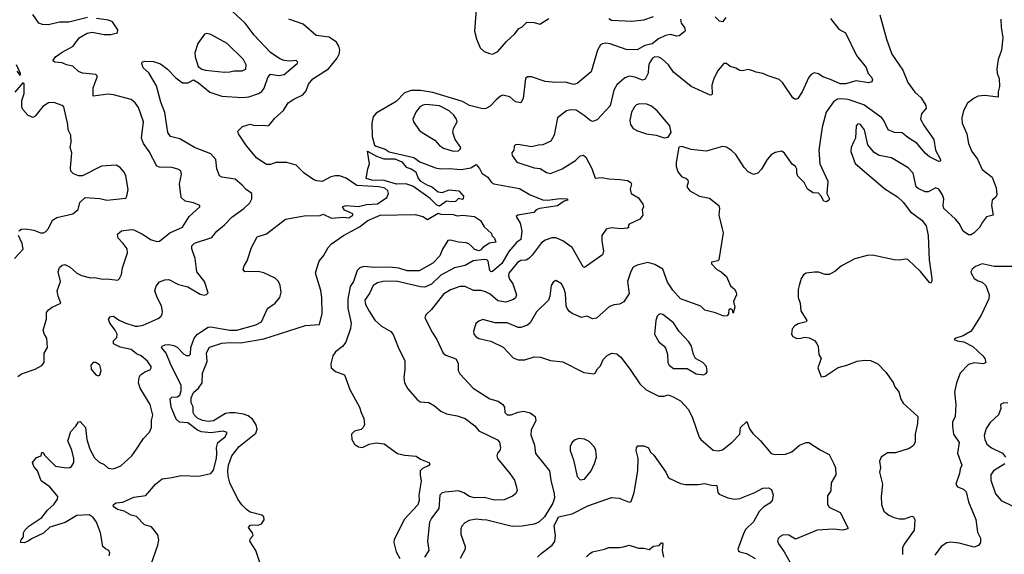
# Model space of a CAD drawing. Extents: x 2133489 to 2292442, y 756223 to 916462.
# Tile 354 of 463: x 2231121 to 2238399, y 840507 to 844460. Entities that reach past the tile are written whole.
import ezdxf

# ---------------------------------------------------------------- set-up
doc = ezdxf.new("R2010")
doc.units = 0

msp = doc.modelspace()

# ---------------------------------------------------------------- linework, layer by layer
at = {"layer": '0CON20XD'}
for points in [[(2231108.8, 841821.2), (2231135, 841841.2), (2231235, 841876), (2231285, 841903.3), (2231301.2, 841925), (2231302.5, 841995), (2231327.5, 842035), (2231322.5, 842105), (2231305, 842132.5), (2231295.6, 842165), (2231318.5, 842245), (2231319.2, 842295), (2231333.8, 842315), (2231361.2, 842335), (2231426.7, 842365), (2231406, 842415), (2231398, 842455), (2231422.2, 842525), (2231406.5, 842595), (2231415, 842628), (2231435, 842644.2), (2231455, 842648.6), (2231495, 842630.5), (2231545, 842586.5), (2231578.1, 842568.1), (2231645, 842550.9), (2231675, 842553.6), (2231735, 842540.5), (2231765, 842544.3), (2231845.8, 842534.2), (2231860, 842545), (2231873, 842577), (2231880.6, 842625), (2231919.4, 842735), (2231915.7, 842765), (2231885.7, 842805), (2231849.2, 842845), (2231843.8, 842875), (2231875, 842897.5), (2231945, 842908.9), (2231966.2, 842905), (2232035, 842871.5), (2232088.8, 842835), (2232135, 842820), (2232155, 842822.5), (2232231.2, 842885), (2232324.5, 842925.5), (2232374.5, 843005.5), (2232453.3, 843075), (2232452.5, 843085), (2232405.5, 843105.5), (2232345, 843118.6), (2232315.8, 843145), (2232303.5, 843245), (2232318.6, 843315), (2232312.1, 843342.1), (2232290, 843355), (2232245, 843366.2), (2232155, 843369.4), (2232135, 843376.2), (2232078.1, 843485), (2232035.7, 843545), (2232021.5, 843585), (2232035.9, 843705.9), (2232000.1, 843810.1), (2231975, 843845.6), (2231945, 843870.6), (2231815, 843905.5), (2231775, 843910.4), (2231663.5, 843893.5), (2231665.6, 843955), (2231693.8, 844035), (2231693.3, 844045), (2231684.1, 844054.1), (2231585, 844064.2), (2231555, 844078), (2231515, 844115.8), (2231467.1, 844127.1), (2231435, 844142), (2231380, 844145), (2231367.5, 844155), (2231386.2, 844185), (2231435, 844220.6), (2231515.6, 844264.4), (2231562, 844325), (2231619.3, 844360.7), (2231656.6, 844366.6), (2231745, 844351.4), (2231795, 844350), (2231845, 844362.5), (2231846.7, 844385), (2231808, 844445), (2231777.4, 844457.4), (2231689.5, 844469.5)], [(2231782, 840495), (2231788, 840515), (2231780, 840535), (2231755, 840546.7), (2231736.7, 840565), (2231719.2, 840665), (2231688.6, 840745), (2231665, 840780), (2231635, 840799.2), (2231545, 840793.3), (2231457.3, 840742.7), (2231345, 840706.5), (2231297.3, 840662.7), (2231209.2, 840620.8), (2231185, 840602.9), (2231155, 840591.1), (2231126.2, 840595), (2231131.9, 840615), (2231148.8, 840635), (2231150, 840665), (2231160, 840685), (2231190, 840715), (2231285, 840778.9), (2231327.4, 840832.6), (2231373.1, 840875), (2231401.4, 840915), (2231403.1, 840935), (2231345, 841006.7), (2231279.4, 841049.4), (2231253.4, 841123.4), (2231226, 841155), (2231216.2, 841185), (2231245, 841222.5), (2231280, 841235), (2231285, 841260), (2231295, 841260), (2231307.5, 841237.5), (2231385, 841158), (2231465, 841145.8), (2231492.3, 841147.7), (2231505, 841156.2), (2231522.5, 841185), (2231521.4, 841215), (2231505.7, 841275.7), (2231476.2, 841345), (2231500, 841415), (2231535.8, 841454.2), (2231555, 841487.5), (2231569.3, 841489.3), (2231606.7, 841445), (2231616.7, 841355), (2231640, 841285), (2231675, 841221.2), (2231708.7, 841188.7), (2231745, 841170.8), (2231775, 841144.3), (2231815, 841138.6), (2231868.9, 841161.1), (2231950, 841235), (2231984.2, 841285), (2232035.7, 841364.3), (2232080.3, 841409.7), (2232095.7, 841445), (2232095.7, 841495), (2232104.4, 841535), (2232085.4, 841615), (2232011.1, 841735), (2232000, 841775), (2232004.5, 841815), (2232015, 841834), (2232051.7, 841858.3), (2232085, 841871.2), (2232093.8, 841885), (2232092, 841895), (2232066.2, 841935), (2232018.8, 841975), (2231985, 841988.1), (2231945, 842020.6), (2231865, 842039.4), (2231814.1, 842064.1), (2231814.3, 842085), (2231839.3, 842110.7), (2231842.1, 842135), (2231827.9, 842165), (2231787.8, 842215), (2231778, 842245), (2231793.8, 842266.2), (2231815, 842267.5), (2231850.9, 842240.9), (2231899.6, 842219.6), (2231975, 842193.8), (2231995, 842192.7), (2232035, 842202.2), (2232145, 842250), (2232164.2, 842265), (2232175, 842283.3), (2232177.2, 842302.8), (2232168.9, 842345), (2232137.1, 842405), (2232120, 842455), (2232130.3, 842489.7), (2232155, 842522.5), (2232195, 842536.2), (2232225, 842538), (2232295, 842500.8), (2232365, 842483.8), (2232455, 842430), (2232485, 842423.3), (2232502.5, 842427.5), (2232515, 842440), (2232488.5, 842525), (2232430.5, 842595), (2232417.5, 842695), (2232392.9, 842765), (2232393.1, 842786.9), (2232412.7, 842807.3), (2232541.7, 842848.3), (2232577.8, 842895), (2232635, 842943.1), (2232689.1, 843000.9), (2232778.1, 843065), (2232821.4, 843105), (2232838, 843135), (2232836.7, 843175), (2232795, 843204.2), (2232765, 843235.6), (2232715, 843280.9), (2232614.6, 843294.6), (2232597.5, 843305), (2232578, 843358), (2232570.4, 843425), (2232535, 843467.9), (2232414.6, 843514.6), (2232305, 843580), (2232235.7, 843595.7), (2232216.7, 843625), (2232195, 843772.5), (2232165, 843850), (2232132, 843972), (2232076.8, 844066.8), (2232033.4, 844103.4), (2232024, 844135), (2232026.7, 844145), (2232045, 844152.9), (2232110.5, 844150.5), (2232162.7, 844132.7), (2232215, 844093.3), (2232275, 844030), (2232325, 843993.8), (2232366.1, 843993.9), (2232406, 844014), (2232443.7, 843993.7), (2232527.5, 843925), (2232615, 843893.4), (2232765, 843884.7), (2232815, 843890.6), (2232886.5, 843913.5), (2232911.1, 843928.9), (2232927.3, 843952.7), (2232955, 844032), (2232975, 844057.1), (2233035, 844047.5), (2233075, 844054.4), (2233172.5, 844135), (2233176.2, 844145), (2233165, 844158.8), (2233115, 844154), (2233075, 844157.5), (2233045, 844170.8), (2232975, 844218), (2232854.4, 844345), (2232788.5, 844435), (2232695, 844519.5)], [(2231623.4, 844476.6), (2231485, 844442.7), (2231415, 844440.9), (2231335, 844421.4), (2231290, 844425), (2231263.3, 844435), (2231219.1, 844499.1)], [(2233217.8, 844427.8), (2233110, 844465)], [(2236005.8, 844465), (2236010, 844435), (2236035, 844402.5), (2236040.7, 844380.7), (2236037.7, 844372.3), (2235995, 844341.2), (2235975, 844339.2), (2235935, 844350.8), (2235895, 844342.9), (2235842.4, 844317.6), (2235795, 844280.8), (2235742, 844268), (2235685, 844238.1), (2235605, 844239.4), (2235485, 844281.2), (2235454, 844286), (2235427.9, 844282.1), (2235415, 844274.4), (2235392.9, 844235), (2235345.6, 844075), (2235242.5, 843987.5), (2235215, 843981.9), (2235155, 843998.2), (2235085, 843995.4), (2235005, 844003.1), (2234903.1, 844036.9), (2234875, 844038.6), (2234860.8, 844025), (2234843, 843877), (2234825, 843846.2), (2234785, 843852.5), (2234745, 843888.6), (2234691.4, 843901.4), (2234675, 843895.6), (2234641.9, 843868.1), (2234599.1, 843820.9), (2234567.4, 843802.6), (2234545, 843800.6), (2234445, 843825.2), (2234395, 843854.2), (2234175, 843920.9), (2234085, 843935.3), (2234015, 843935.9), (2233965, 843918), (2233903.6, 843855), (2233755, 843767.9), (2233735, 843742.5), (2233724.6, 843695), (2233725.6, 843595), (2233745, 843533.1), (2233755, 843523.8), (2233822.7, 843502.7), (2233853.3, 843483.3), (2234035, 843440.4), (2234079.4, 843409.4), (2234194.6, 843365.4), (2234235, 843357.5), (2234295, 843360.8), (2234385, 843351.7), (2234456.2, 843363.8), (2234495, 843388), (2234519.7, 843359.7), (2234536.2, 843325), (2234580.5, 843295), (2234608.8, 843255), (2234626.2, 843245), (2234815, 843211.8), (2234895, 843166.1), (2234989.2, 843129.1), (2235023.7, 843126.4), (2235115, 843138.9), (2235166.2, 843135), (2235173.3, 843125), (2235145, 843118), (2235096.7, 843083.3), (2234962.5, 843065), (2234938.8, 843055), (2234922.5, 843035), (2234802.5, 843015), (2234791.5, 843005), (2234820, 842955), (2234832.3, 842895), (2234824.4, 842835.6), (2234795, 842814.3), (2234736.9, 842745), (2234685, 842657.1), (2234615, 842597.5), (2234605, 842595.6), (2234596.1, 842606.1), (2234584.7, 842675), (2234574.8, 842684.8), (2234555, 842687.5), (2234473.6, 842676.4), (2234415, 842641.2), (2234335, 842624.5), (2234235, 842570), (2234165, 842503.9), (2234115, 842483.1), (2234085, 842484.6), (2233905, 842526.9), (2233805.3, 842524.7), (2233766.2, 842515), (2233732.9, 842495), (2233710.5, 842439.5), (2233671.8, 842385), (2233677.5, 842355), (2233705.3, 842305.3), (2233747.1, 842237.1), (2233795, 842194.2), (2233864.1, 842154.1), (2233881.2, 842131.2), (2233922.5, 842025), (2233968.7, 841938.7), (2233968.9, 841875), (2233960, 841815), (2233965.7, 841775), (2233990.7, 841730.7), (2234056, 841655), (2234082.5, 841635), (2234145, 841628.1), (2234186.2, 841605), (2234234.6, 841564.6), (2234275, 841544.4), (2234355, 841531.5), (2234415, 841511.1), (2234485, 841458), (2234515, 841420), (2234653, 841353), (2234668.8, 841335), (2234675.7, 841295), (2234670, 841275), (2234653.8, 841255), (2234648.8, 841235), (2234652, 841215), (2234745, 841103.8)], [(2237115, 844468.8), (2237175, 844388.9), (2237225, 844363.3), (2237305.3, 844195.3), (2237376.9, 844106.9), (2237392.2, 844062.2), (2237417.5, 844035), (2237424, 844015), (2237420.7, 843999.3), (2237395, 843993.1), (2237305, 844008.5), (2237225, 843984.7), (2237185.3, 843985.3), (2237115, 844018.7), (2237056.9, 844036.9), (2237025, 844060.6), (2236993.4, 844066.6), (2236971.2, 844055), (2236954, 844035), (2236905, 843926.2), (2236872.7, 843877.3), (2236855, 843869.2), (2236835, 843881.9), (2236758.2, 843995), (2236735, 844017.5), (2236653.6, 844043.6), (2236613.2, 844063.2), (2236565, 844070.8), (2236533.4, 844083.4), (2236505, 844091.4), (2236465, 844082.5), (2236445, 844084.2), (2236415, 844100.8), (2236373.2, 844113.2), (2236345, 844136.2), (2236325, 844136.7), (2236283, 844087), (2236252.5, 844025), (2236236.2, 843975), (2236239.3, 843910.7), (2236236.7, 843903.3), (2236225, 843901.2), (2236083.3, 843965), (2235955, 844072.9), (2235915.8, 844125.8), (2235865, 844171.9), (2235845, 844183.3), (2235815, 844185.5), (2235799.4, 844175), (2235774.6, 844135), (2235768, 844115), (2235767.3, 844065), (2235745, 844020), (2235725, 844013.8), (2235668.8, 844035), (2235625, 844042.5), (2235595, 844031.1), (2235535, 843979.1), (2235511.7, 843938.3), (2235485.8, 843824.2), (2235389.4, 843720.6), (2235355, 843707.1), (2235335, 843716.7), (2235292.5, 843752.5), (2235235, 843791.5), (2235195, 843794.6), (2235163.9, 843786.1), (2235095.3, 843734.7), (2235071.5, 843605), (2235047.8, 843562.2), (2234987.5, 843535), (2234955, 843532.9), (2234905, 843518.9), (2234805, 843538.1), (2234785, 843535.7), (2234776.2, 843525), (2234772.9, 843495), (2234758.6, 843475), (2234760.8, 843455), (2234796, 843406), (2234925, 843365.6), (2234969.3, 843359.3), (2235015, 843329.4), (2235045, 843322.7), (2235131.9, 843358.1), (2235230.3, 843419.7), (2235265, 843453.8), (2235288.3, 843458.3), (2235305, 843442.5), (2235349.7, 843359.7), (2235375, 843287.5), (2235425, 843292), (2235475, 843282.5), (2235557.7, 843277.7), (2235615, 843270), (2235637.5, 843255), (2235642.5, 843245), (2235633.9, 843206.1), (2235642, 843175), (2235695, 843143.3), (2235726.7, 843095), (2235732.5, 843075), (2235723.3, 843055), (2235728, 843015), (2235703.8, 842985), (2235625, 842947.5), (2235617.5, 842935), (2235622.5, 842925), (2235615, 842917.5), (2235565, 842913.3), (2235495, 842920), (2235455, 842910), (2235423.3, 842865), (2235423.3, 842825), (2235436, 842745), (2235429.5, 842720.5), (2235295, 842626.7), (2235285, 842632.5), (2235204.2, 842775), (2235135, 842824.2), (2235085, 842847.5), (2235055, 842848), (2235005, 842830), (2234975, 842808), (2234910.2, 842719.8), (2234883.8, 842695), (2234865, 842682.9), (2234825, 842678.9), (2234800.6, 842665), (2234736.7, 842585), (2234733.3, 842565), (2234742.2, 842542.2), (2234766.6, 842506.6), (2234794.3, 842425), (2234786.3, 842403.7), (2234770, 842390), (2234715, 842371.9), (2234655, 842380.5), (2234599.4, 842429.4), (2234565, 842447.7), (2234533.4, 842456.6), (2234475, 842458.1), (2234415, 842486.1), (2234375, 842488), (2234305, 842462.7), (2234255, 842429.6), (2234165, 842318), (2234123.2, 842276.8), (2234115.8, 842255), (2234171.9, 842145), (2234205.6, 842095), (2234250.8, 841995), (2234270.2, 841980.2), (2234345, 841951.2), (2234361.2, 841921.2), (2234362.9, 841865), (2234375, 841841.2), (2234474.2, 841735), (2234595.6, 841655.6), (2234658.7, 841638.7), (2234691.2, 841615), (2234703.8, 841595), (2234706.2, 841555), (2234725, 841538.8), (2234755, 841537.1), (2234805, 841557.8), (2234845, 841565.5), (2234895, 841553.1), (2234932, 841525), (2234935.7, 841495), (2234900.6, 841425), (2234899.4, 841389.4), (2234927.5, 841315), (2234933.2, 841253.2), (2235037.5, 841125), (2235047.7, 841055), (2235072.2, 840955), (2235073.1, 840925), (2235060.8, 840885), (2235000.8, 840785), (2234957.5, 840745), (2234925, 840730.4), (2234835, 840714.7), (2234761.3, 840711.3), (2234575, 840758.1), (2234538.1, 840761.9), (2234495, 840766.5), (2234443.3, 840756.7), (2234411.7, 840738.3), (2234390, 840715), (2234383.1, 840695), (2234381.9, 840655), (2234413.1, 840565), (2234414.4, 840545), (2234378.1, 840475)], [(2237478.1, 844495), (2237527.5, 844315), (2237568.6, 844205), (2237647.6, 844087.6), (2237685.5, 843995), (2237736.5, 843925), (2237785, 843881.4), (2237819.4, 843825), (2237821.4, 843805), (2237787.1, 843765), (2237780, 843725), (2237806.2, 843675), (2237876.9, 843575), (2237890, 843495), (2237928.1, 843425), (2237926.2, 843413.8), (2237915, 843410.6), (2237845.6, 843445), (2237815, 843471.8), (2237755, 843544.5), (2237685, 843588.1), (2237645, 843623.3), (2237586.1, 843626.1), (2237540, 843645), (2237508.5, 843715), (2237493.3, 843735), (2237360.8, 843830.9), (2237245, 843870), (2237195, 843875.3), (2237165, 843871.5), (2237137.4, 843852.6), (2237083.3, 843775), (2237051.9, 843665), (2237026.9, 843495), (2237034.3, 843395), (2237093.3, 843265), (2237088, 843175), (2237107.5, 843135), (2237102.5, 843125), (2237085, 843113.3), (2237065, 843117.5), (2237045.8, 843155.8), (2237026.1, 843176.1), (2236985, 843180), (2236945, 843206.7), (2236920, 843255), (2236873.5, 843303.5), (2236864.3, 843325.7), (2236865.6, 843355.6), (2236856.2, 843375), (2236830.9, 843390.9), (2236775, 843472.5), (2236755, 843487.5), (2236705, 843476.7), (2236675, 843460), (2236645, 843426.7), (2236605, 843353.8), (2236576.7, 843325), (2236545, 843315.8), (2236506.2, 843335), (2236475, 843366.2), (2236415, 843462), (2236383, 843493), (2236345, 843518), (2236315, 843521.2), (2236195, 843487.1), (2236085, 843500), (2236015, 843522.5), (2235993.6, 843516.4), (2235972.5, 843405), (2235973.7, 843373.7), (2235986.7, 843335), (2236015, 843297.5), (2236045, 843287.5), (2236058.9, 843275), (2236061.7, 843258.3), (2236052.5, 843225), (2236073.8, 843193.8), (2236145, 843155.8), (2236220.3, 843140.3), (2236288, 843085), (2236294, 843065), (2236290, 843015), (2236312.1, 842922.1), (2236322, 842885), (2236288.8, 842685), (2236282, 842678), (2236235, 842666), (2236234, 842655), (2236273.5, 842613.5), (2236305.5, 842595), (2236345, 842560.6), (2236375, 842492.5), (2236405, 842466.7), (2236416.2, 842445), (2236420, 842425), (2236396.7, 842375), (2236407.5, 842335), (2236395, 842290), (2236390, 842315), (2236375, 842322.5), (2236363.8, 842315), (2236360, 842285), (2236349.3, 842270.7), (2236325, 842266.7), (2236265, 842293.3), (2236185, 842311.2), (2236155, 842342), (2236005.9, 842395.9), (2235949.6, 842459.6), (2235910, 842520), (2235875.2, 842615.2), (2235815, 842650.4), (2235765, 842663.9), (2235684.7, 842645.3), (2235655, 842629.4), (2235637.5, 842597.5), (2235613.3, 842525), (2235626.9, 842435), (2235587.2, 842372.8), (2235555, 842355.7), (2235515, 842351.9), (2235481.7, 842338.3), (2235385, 842252), (2235355, 842249.2), (2235315, 842266.7), (2235275, 842258.2), (2235205, 842287.8), (2235185, 842302.9), (2235167.8, 842325), (2235161.5, 842345), (2235156.4, 842435), (2235144.4, 842475), (2235125, 842507.5), (2235085, 842531.2), (2235065, 842520), (2235049.2, 842495), (2235040.6, 842415), (2235029.4, 842385), (2234940.5, 842299.5), (2234895, 842219.2), (2234875, 842200.5), (2234825, 842183.6), (2234805, 842182.9), (2234725, 842217.5), (2234635, 842218.5), (2234545, 842242.9), (2234515, 842230.8), (2234492.5, 842212.5), (2234476, 842155), (2234479.2, 842135), (2234495, 842114.2), (2234515, 842101.9), (2234603.7, 842083.7), (2234695, 842038.9), (2234769.7, 841959.7), (2234805, 841943.8), (2234855, 841945.7), (2234925, 841967.5), (2234970, 841965), (2235045, 841939.2), (2235135, 841930), (2235291.2, 841851.2), (2235365, 841842), (2235375, 841846.7), (2235391.9, 841878.1), (2235415, 841900), (2235435, 841946.7), (2235464.1, 841975.9), (2235497, 841993), (2235535, 841990), (2235563.9, 841963.9), (2235634.1, 841874.1), (2235705, 841766.7), (2235752.1, 841722.1), (2235845, 841675.8), (2235885, 841677.1), (2235915, 841687.1), (2235951.1, 841671.1), (2236005, 841641.8), (2236065, 841577.1), (2236094.7, 841515), (2236142.4, 841372.4), (2236155, 841354.5), (2236247, 841277), (2236285, 841271.4), (2236315, 841279.4), (2236387.5, 841335), (2236444, 841395), (2236448.8, 841445), (2236495, 841490), (2236516, 841435), (2236540.4, 841400.4), (2236597.8, 841345), (2236675, 841251.4), (2236705, 841244.4), (2236782.6, 841247.4), (2236827.5, 841265), (2236885.3, 841314.7), (2236935, 841333.3), (2236955, 841333.3), (2237038.3, 841278.3), (2237104.3, 841245), (2237140, 841175), (2237151.9, 841145), (2237152.5, 841095), (2237120, 841035), (2237116.7, 840975), (2237091.7, 840938.3), (2237092, 840875), (2237105, 840854.2), (2237186, 840815), (2237243.3, 840705), (2237242.5, 840695), (2237204.3, 840685.7), (2237135, 840693.1), (2237015, 840684.4), (2236855, 840619.2), (2236805, 840648.1), (2236765, 840650), (2236741.3, 840638.7), (2236727.3, 840622.7), (2236722, 840605), (2236728.8, 840585), (2236772.2, 840525), (2236817.3, 840445)], [(2234495.6, 844535), (2234482.6, 844375), (2234497.7, 844317.7), (2234525, 844252.9), (2234555, 844224.5), (2234595, 844208.9), (2234615, 844205.6), (2234655, 844224.4), (2234720.5, 844299.5), (2234781.1, 844355), (2234808.3, 844391.7), (2234835, 844406), (2234868.8, 844441.2), (2234925, 844438.6), (2234965, 844426.2), (2235031.3, 844468.7)], [(2235475, 844467.9), (2235495.8, 844455.8), (2235645, 844448.2), (2235735, 844460), (2235805.9, 844484.1)], [(2236340, 844475), (2236317, 844443), (2236295, 844450), (2236260.6, 844480.6)], [(2238373.9, 844465), (2238376.1, 844405), (2238388.9, 844325), (2238377.5, 844235), (2238354.4, 844165), (2238344.4, 844095.6), (2238346.9, 844065), (2238360.6, 844025), (2238364.4, 843965), (2238354.3, 843925.7), (2238353.3, 843886.7), (2238255, 843900), (2238205, 843894.3), (2238175, 843880.8), (2238127.4, 843842.6), (2238097.1, 843785), (2238084.2, 843735), (2238088, 843695), (2238120.6, 843615), (2238133.6, 843545), (2238158.2, 843485), (2238199.7, 843429.7), (2238235, 843352.9), (2238310, 843295), (2238337.7, 843217.7), (2238344, 843165), (2238335, 843146.7), (2238310, 843125), (2238304, 843085), (2238316.2, 843015), (2238268.3, 843001.7), (2238237, 842963), (2238215.8, 842924.2), (2238177, 842883), (2238155, 842870), (2238135, 842870), (2238095, 842896.7), (2238065, 842952.5), (2238037.5, 842985), (2237952.5, 843065), (2237947.5, 843085), (2237951.2, 843135), (2237940.8, 843165), (2237915, 843205.8), (2237893.6, 843216.4), (2237835, 843186.7), (2237815, 843186.7), (2237761.7, 843211.7), (2237747.5, 843225), (2237724.3, 843325), (2237687.1, 843365), (2237565, 843438.1), (2237475, 843454.5), (2237437.3, 843477.3), (2237390.9, 843535), (2237364.3, 843645), (2237336, 843685), (2237315, 843688.8), (2237304.2, 843675.8), (2237298.6, 843585), (2237284.5, 843555.5), (2237265.7, 843515), (2237264.4, 843485), (2237297.4, 843397.4), (2237515, 843210), (2237610.3, 843150.3), (2237650.3, 843110.3), (2237705, 843038.8), (2237788.3, 842978.3), (2237821.2, 842935), (2237837.1, 842865), (2237842.5, 842685), (2237864, 842545), (2237863.8, 842526.2), (2237855, 842512.5), (2237845, 842516.7), (2237778.9, 842598.9), (2237685, 842685.6), (2237665, 842689.4), (2237627.4, 842682.6), (2237585, 842683.6), (2237425, 842719.2), (2237384.3, 842715.7), (2237295, 842690.8), (2237195, 842640.5), (2237145, 842598.9), (2237105, 842576.7), (2237075, 842576.9), (2237025, 842592.5), (2236996.1, 842593.9), (2236935, 842586.2), (2236915.8, 842574.2), (2236896.2, 842545), (2236882, 842495), (2236876, 842465), (2236876.1, 842406.1), (2236890, 842365), (2236896.1, 842306.1), (2236940, 842235), (2236933.6, 842226.4), (2236875, 842210), (2236850, 842195), (2236830, 842175), (2236826.7, 842135), (2236835, 842117.5), (2236865, 842103.3), (2236896.1, 842103.9), (2236925, 842112.5), (2236956.4, 842106.4), (2236995, 842087.5), (2237012.5, 842065), (2237023, 842043), (2237028.8, 841985), (2237046.2, 841955), (2237020, 841885), (2237045, 841820), (2237075, 841824), (2237171.3, 841888.7), (2237235, 841904.3), (2237312.5, 841935), (2237365, 841942.5), (2237410.8, 841939.2), (2237465, 841916.2), (2237522.4, 841852.4), (2237577.7, 841777.7), (2237589.4, 841745), (2237618.3, 841708.3), (2237635, 841653.3), (2237652, 841625), (2237760.8, 841525), (2237757.5, 841475), (2237739.4, 841395), (2237740.6, 841335), (2237725, 841308), (2237695, 841290), (2237595, 841256.7), (2237535, 841256.7), (2237488.8, 841225), (2237476.2, 841195), (2237483.8, 841145), (2237475.8, 841115), (2237499.2, 841025), (2237489.2, 840935), (2237490, 840875), (2237508, 840825), (2237546.2, 840795), (2237585, 840778.9), (2237625, 840769.4), (2237661.2, 840768.8), (2237715, 840788.8), (2237726.7, 840785), (2237738, 840765), (2237732.9, 840685), (2237659.1, 840580.9), (2237646.7, 840555), (2237645.7, 840504.3)], [(2232092, 840435), (2232141.8, 840575), (2232149.1, 840615), (2232141.9, 840651.9), (2232095, 840710.8), (2232045, 840724.3), (2231985.4, 840785.4), (2231945, 840795.7), (2231894.6, 840824.6), (2231845, 840836.9), (2231820.6, 840855), (2231812.9, 840865), (2231814.3, 840875), (2231835, 840886.2), (2231885, 840893.1), (2231965, 840929.6), (2232055, 840940.6), (2232125, 841025.8), (2232175, 841065.8), (2232246.4, 841073.6), (2232315, 841090.6), (2232445.5, 841084.5), (2232535, 841104.3), (2232555, 841130), (2232575.4, 841215.4), (2232577.4, 841257.4), (2232576.7, 841295), (2232585, 841333.3), (2232640.8, 841375), (2232655, 841407.5), (2232625, 841416.9), (2232534.6, 841405.4), (2232465, 841411.9), (2232435, 841424.7), (2232365, 841479.2), (2232303.7, 841483.7), (2232278.5, 841505), (2232242.1, 841595), (2232234.4, 841655.6), (2232245, 841669.2), (2232285, 841670), (2232305, 841684.4), (2232314.7, 841715), (2232315.7, 841755), (2232235.3, 841915), (2232204.6, 841995), (2232170, 842035), (2232174.5, 842045.5), (2232197.5, 842055), (2232225, 842057.5), (2232261.5, 842051.5), (2232285, 842039.4), (2232335, 841987.8), (2232355, 841976.9), (2232375, 841977.5), (2232385, 841987.5), (2232385.6, 842035), (2232411.3, 842105), (2232436.1, 842133.9), (2232465, 842155.3), (2232514.3, 842185.7), (2232535, 842190), (2232675, 842163), (2232725.7, 842164.3), (2232865.8, 842204.2), (2232908, 842225), (2232952, 842325), (2233010, 842365), (2233044.3, 842405), (2233053.3, 842445), (2233047.5, 842495), (2233034.4, 842525), (2233009.9, 842549.9), (2232925, 842587.1), (2232885, 842597.1), (2232786, 842596), (2232773.3, 842613.3), (2232780.5, 842639.5), (2232803.9, 842676.1), (2232835.6, 842774.4), (2232876, 842855), (2232945, 842876.9), (2233085, 842983.8), (2233225, 843009.2), (2233343, 843013), (2233365, 843021.2), (2233425, 842992.9), (2233515, 843000), (2233555, 842996), (2233583.8, 843015), (2233583.3, 843025), (2233521.7, 843051.7), (2233507.5, 843075), (2233511.2, 843078.8), (2233534.6, 843085.4), (2233625, 843078.8), (2233685, 843092.9), (2233765, 843098.7), (2233834.6, 843145), (2233846.9, 843175), (2233842.3, 843195), (2233820, 843215), (2233775.3, 843224.7), (2233614.4, 843234.4), (2233535, 843288.1), (2233485, 843304.7), (2233454.2, 843305.8), (2233421.9, 843298.1), (2233356.8, 843263.2), (2233317.3, 843267.3), (2233295.8, 843275.8), (2233225, 843324.3), (2233164.3, 843384.3), (2233095, 843404.2), (2233014.2, 843404.2), (2232975, 843390), (2232945, 843390), (2232875, 843437.1), (2232797.8, 843527.8), (2232737.5, 843615), (2232734.2, 843635.8), (2232769.2, 843670.8), (2232825, 843686.2), (2232857.7, 843677.7), (2232925, 843680), (2232955, 843674), (2232965, 843678.8), (2233008.3, 843731.7), (2233071.1, 843788.9), (2233105, 843846), (2233146.6, 843873.4), (2233215, 843904), (2233238.9, 843935), (2233256.1, 843983.9), (2233287, 844023), (2233405, 844095.5), (2233469.1, 844175), (2233482.9, 844205), (2233487.9, 844235), (2233480.9, 844265), (2233462.9, 844292.9), (2233410, 844330), (2233313.7, 844343.6), (2233217.8, 844427.8)], [(2232635, 844072.7), (2232675, 844074.5), (2232705, 844081.1), (2232765, 844080.8), (2232793.3, 844095), (2232794.2, 844125), (2232775, 844165.8), (2232655, 844284.4), (2232535, 844351.1), (2232505, 844358.1), (2232488.3, 844351.7), (2232438, 844285), (2232416.7, 844215), (2232417.8, 844185), (2232440.8, 844115), (2232468, 844095), (2232495, 844086.2), (2232635, 844072.7)], [(2231099.1, 844079.1), (2231125, 844047.5), (2231126.9, 844063.1), (2231097.1, 844125)], [(2231115, 842897.5), (2231135, 842911.2), (2231165, 842914), (2231225, 842904), (2231275, 842884.4), (2231296.4, 842883.6), (2231315, 842893.1), (2231335, 842915.7), (2231365, 842978.1), (2231397, 842997), (2231513.3, 843025), (2231554.1, 843055.9), (2231565, 843107.5), (2231605.9, 843144.1), (2231715, 843138.6), (2231765.6, 843125.6), (2231905, 843140), (2231913.8, 843155), (2231923.1, 843205), (2231906.4, 843305), (2231893.4, 843333.4), (2231865, 843367.5), (2231835, 843383.1), (2231725, 843376.2), (2231585, 843306.2), (2231555, 843306.2), (2231519.3, 843319.3), (2231500.5, 843340.5), (2231495.8, 843365), (2231507.5, 843475), (2231494.5, 843515), (2231501.9, 843555), (2231499.4, 843605), (2231479.2, 843645), (2231478.1, 843685), (2231448, 843815), (2231436.3, 843826.3), (2231375, 843848.6), (2231335.6, 843844.4), (2231291.5, 843818.5), (2231235, 843746.2), (2231217.7, 843737.7), (2231182.8, 843752.8), (2231145.8, 843795), (2231136.9, 843815), (2231137.9, 843862.1), (2231154.3, 843915), (2231155, 843988), (2231145, 843994), (2231085, 843924)], [(2234325, 843487.3), (2234365, 843490.6), (2234378, 843502), (2234381.1, 843515), (2234341.2, 843575), (2234323.1, 843625), (2234328.5, 843655), (2234353.8, 843705), (2234349.6, 843725), (2234330.4, 843755), (2234295, 843786), (2234225, 843821.8), (2234125, 843832.8), (2234101.6, 843828.4), (2234079.4, 843815), (2234049.4, 843775), (2234026.2, 843725), (2234031.2, 843705), (2234075, 843644), (2234096, 843625), (2234188.9, 843568.9), (2234225, 843530.8), (2234255, 843509.4), (2234325, 843487.3)], [(2235885, 843586.7), (2235915, 843592.5), (2235936.7, 843625), (2235926.2, 843675), (2235834.2, 843785), (2235790.9, 843820.9), (2235755.7, 843834.3), (2235703.4, 843836.6), (2235680.7, 843829.3), (2235665, 843816), (2235644.5, 843775), (2235630.9, 843715), (2235635.5, 843685.5), (2235655, 843656), (2235687, 843637), (2235755, 843616), (2235825, 843606.2), (2235885, 843586.7)], [(2234225, 843082.2), (2234205, 843087.9), (2234155, 843137.8), (2234028.1, 843228.1), (2233975, 843245.4), (2233906.2, 843243.9), (2233815, 843269.7), (2233725, 843273.6), (2233683.3, 843285), (2233693.6, 843356.4), (2233707.5, 843395), (2233692.5, 843487.5), (2233759.6, 843449.6), (2233811.7, 843431.7), (2233895, 843431.8), (2233945, 843409), (2233979, 843369), (2234015, 843358), (2234048.5, 843335), (2234067.8, 843285), (2234083.1, 843265), (2234135, 843235.4), (2234166, 843226), (2234215, 843187.1), (2234245, 843182.2), (2234295, 843202.5), (2234367.5, 843195), (2234402.5, 843155), (2234400, 843135), (2234395, 843130), (2234365, 843137.5), (2234342.5, 843115), (2234311.9, 843111.9), (2234275, 843118.6), (2234225, 843082.2)], [(2232903.3, 840425), (2232868, 840535), (2232823.3, 840605), (2232826.4, 840623.6), (2232847.5, 840645), (2232842.5, 840665), (2232825, 840687.5), (2232813.3, 840705), (2232825, 840721.2), (2232844.4, 840725.6), (2232885, 840721.4), (2232908.5, 840731.5), (2232928.3, 840761.7), (2232927.1, 840785), (2232911.2, 840795), (2232825, 840818.2), (2232797.1, 840837.1), (2232763.7, 840873.7), (2232734.8, 840914.8), (2232674.8, 841034.8), (2232661.1, 841085), (2232659.2, 841125), (2232665, 841166), (2232689.6, 841235), (2232744.5, 841305), (2232867.8, 841402.2), (2232876.7, 841433.3), (2232869.4, 841465), (2232842.2, 841505), (2232810.1, 841530.1), (2232775, 841543.8), (2232715, 841552.4), (2232675, 841553.8), (2232642.5, 841547.5), (2232553.3, 841493.3), (2232515, 841489.5), (2232472.8, 841497.2), (2232435, 841514.1), (2232412.5, 841535), (2232404.6, 841555), (2232403.8, 841596.2), (2232387.7, 841627.7), (2232388.4, 841665), (2232405, 841702.9), (2232444.2, 841735.8), (2232470, 841775), (2232473.1, 841845), (2232506.7, 841933.3), (2232502.6, 841997.4), (2232525, 842039.4), (2232615, 842067.5), (2232676, 842074), (2232755, 842071.6), (2232925, 842101.2), (2233235, 842199.2), (2233337.5, 842205), (2233356.5, 842286.5), (2233355.6, 842405), (2233347.9, 842457.9), (2233308, 842585), (2233314, 842614), (2233334.5, 842675), (2233366.9, 842713.1), (2233401.9, 842775), (2233425, 842801.8), (2233515, 842863.2), (2233632.5, 842927.5), (2233695, 842975.8), (2233785, 843014.2), (2234045, 843020.6), (2234100, 843005), (2234135, 842983.3), (2234215, 843030.5), (2234235, 843023.1), (2234325, 843019.1), (2234355, 843009.4), (2234395, 843013.3), (2234482.5, 843005), (2234526.7, 842975), (2234555, 842927.5), (2234608.3, 842878.3), (2234610, 842865), (2234630, 842845), (2234640, 842815), (2234593, 842807), (2234544.3, 842775.7), (2234528, 842755), (2234515, 842750.6), (2234485, 842761.4), (2234463, 842783), (2234442.2, 842802.2), (2234420.6, 842810.6), (2234365, 842815.5), (2234305, 842830.6), (2234285, 842827.1), (2234246, 842764), (2234227.2, 842712.8), (2234175, 842660.8), (2234075, 842602), (2233985, 842602.1), (2233923.4, 842623.4), (2233855, 842631.2), (2233745, 842626.8), (2233665, 842634.6), (2233634.7, 842625.3), (2233615, 842604.2), (2233589.2, 842525), (2233563.7, 842486.3), (2233546, 842394), (2233546.7, 842326.7), (2233572.2, 842215), (2233565.7, 842175.7), (2233532.7, 842075), (2233506.3, 842043.6), (2233455.4, 842004.6), (2233436.7, 841975), (2233420, 841915), (2233423.1, 841885), (2233455, 841858.5), (2233523.1, 841833.1), (2233562.1, 841725), (2233634, 841595), (2233644.2, 841554.2), (2233665, 841510), (2233668.8, 841465), (2233658.3, 841441.7), (2233645, 841430), (2233595, 841416.2), (2233574.4, 841395), (2233576.7, 841355), (2233595, 841321.4), (2233625, 841300.6), (2233655, 841296.9), (2233705, 841320), (2233755, 841331.5), (2233815, 841324.4), (2233915, 841252.7), (2233965, 841239.6), (2234052.4, 841232.4), (2234085, 841209.2), (2234145, 841185.8), (2234153.8, 841175), (2234145, 841162.5), (2234098.6, 841141.4), (2234082.5, 841125), (2234080.5, 841095), (2234087.8, 841047.8), (2234072.4, 840945), (2234073.6, 840903.6), (2234065, 840872.9), (2233962.5, 840765), (2233888.5, 840615), (2233885.6, 840595), (2233904.5, 840524.5), (2233930.6, 840475)], [(2231083.3, 842695), (2231147.3, 842762.7), (2231138.9, 842805), (2231113.1, 842865)], [(2238505, 842635.8), (2238325, 842634.2), (2238235, 842655.8), (2238185, 842635.7), (2238162, 842615), (2238152.5, 842595), (2238154, 842585), (2238175, 842546.7), (2238205, 842528.8), (2238235, 842520), (2238263.3, 842495), (2238286, 842425), (2238284.1, 842395.9), (2238227.5, 842275), (2238155, 842156), (2238095, 842122.9), (2238040, 842105), (2238027.5, 842095), (2238050, 842085), (2238098.8, 842078.8), (2238165, 842042.5), (2238240, 841975), (2238254, 841955), (2238261.2, 841925), (2238243.9, 841916.1), (2238175, 841923.1), (2238135, 841910), (2238073.5, 841845), (2238044.4, 841775), (2238030.5, 841705), (2238040.9, 841615), (2238036.5, 841525), (2238016.9, 841485), (2238015.6, 841455), (2238022.9, 841395), (2238065, 841332.5), (2238052.5, 841255), (2238085.8, 841165), (2238071.7, 841138.3), (2238067.5, 841105), (2238040, 841025), (2238052.5, 841005), (2238098.3, 840988.3), (2238117.8, 840967.8), (2238133.6, 840895), (2238188.2, 840765), (2238200.3, 840670.3), (2238222, 840625), (2238224, 840595), (2238207.6, 840572.4), (2238175, 840560.5), (2238065, 840589.5), (2238004.3, 840595.7), (2237975, 840591.4), (2237932.5, 840565), (2237885, 840501.2)], [(2236175, 841834), (2236196.1, 841843.9), (2236203.3, 841855), (2236198, 841895), (2236171.2, 841925), (2236115.6, 841955.6), (2236100.8, 841985), (2236087.8, 842045), (2236068.3, 842078.3), (2235995.4, 842155.4), (2235955, 842218.1), (2235875, 842279.2), (2235855, 842285.8), (2235845, 842281.2), (2235833.2, 842266.8), (2235824.4, 842235.6), (2235813.1, 842135), (2235845, 842078), (2235884.7, 842044.7), (2235897.3, 842025), (2235910, 841985), (2235912.5, 841925), (2235921.1, 841905), (2235955, 841881.5), (2236055, 841880), (2236121.7, 841841.7), (2236175, 841834)], [(2231702.5, 841827.5), (2231715, 841832.5), (2231723.8, 841865), (2231714.2, 841905), (2231685, 841925.7), (2231665, 841924), (2231648, 841905), (2231650, 841875), (2231685, 841833.8), (2231702.5, 841827.5)], [(2238425, 841623.8), (2238395, 841626.7), (2238370, 841615), (2238372.5, 841585), (2238355, 841537.5), (2238295, 841482.5), (2238263.9, 841436.1), (2238250.4, 841385), (2238254.7, 841354.7), (2238270.5, 841320.5), (2238303.5, 841293.5), (2238386.2, 841255), (2238407.5, 841225)], [(2235265, 841058.6), (2235295, 841063.1), (2235345.4, 841124.6), (2235370.9, 841179.1), (2235385.6, 841225), (2235380.6, 841275), (2235368.8, 841298.8), (2235331.5, 841341.5), (2235295, 841358.6), (2235255, 841362.9), (2235226.6, 841353.4), (2235205, 841336.2), (2235190.6, 841305), (2235190, 841275), (2235215.5, 841205), (2235241.1, 841081.1), (2235265, 841058.6)], [(2234949.2, 840485), (2234975, 840514), (2235056.2, 840573.8), (2235077.6, 840602.4), (2235082.7, 840645), (2235072.3, 840717.7), (2235105, 840783.3), (2235205, 840805.8), (2235320, 840865), (2235495, 840926.9), (2235551.2, 840921.2), (2235625, 840891.2), (2235641.7, 840898.3), (2235661.9, 840965), (2235690.6, 841125), (2235693.1, 841215), (2235678.6, 841275), (2235681.2, 841295), (2235691.4, 841308.6), (2235735, 841310), (2235770, 841295), (2235785, 841262.5), (2235808.8, 841238.8), (2235896.2, 841115), (2235915, 841076.7), (2235927.6, 841067.6), (2236005, 841030), (2236042.5, 841022.5), (2236135, 841021.8), (2236185, 841030.4), (2236235, 841016.9), (2236275, 841016.7), (2236281.2, 840965), (2236290.9, 840950.9), (2236355.5, 840925.5), (2236404.4, 840915.6), (2236445, 840920.4), (2236555, 840964.6), (2236615, 840995.6), (2236655, 840998.6), (2236677.5, 840985), (2236690, 840945), (2236682, 840905), (2236666, 840885), (2236621.9, 840858.1), (2236585.8, 840824.2), (2236545, 840746), (2236488, 840692), (2236472.7, 840665), (2236430, 840545), (2236433.6, 840533.6), (2236445, 840525.8), (2236493.6, 840513.6), (2236556.9, 840476.9)], [(2238402, 841175), (2238318, 841125), (2238299.4, 841095), (2238300, 841055), (2238334.4, 840955), (2238375, 840905.8), (2238456.4, 840866.4)], [(2234745, 841103.8), (2234777.5, 841055), (2234794.3, 841004.3), (2234797.1, 840975), (2234786.2, 840955), (2234763, 840937), (2234701.4, 840908.6), (2234631.7, 840908.3), (2234555, 840927.9), (2234483.9, 840923.9), (2234445, 840934.5), (2234405, 840961.9), (2234365, 840975.5), (2234265, 840967.1), (2234245, 840960.8), (2234227.5, 840945), (2234219.5, 840845), (2234164.4, 840775), (2234150, 840745), (2234135.7, 840605), (2234144.3, 840535), (2234114.6, 840485.4)], [(2235311.7, 840488.3), (2235335, 840514), (2235355, 840524), (2235445, 840543.8), (2235475, 840558), (2235555, 840556.2), (2235585, 840562), (2235625, 840574.2), (2235695, 840551.2), (2235735, 840552), (2235775, 840541.2), (2235805, 840568), (2235847, 840573), (2235865, 840592.5), (2235871.7, 840591.7), (2235876, 840585), (2235870, 840535), (2235880, 840485)]]:
    msp.add_lwpolyline(points, dxfattribs=at)

doc.saveas('drawing.dxf')
